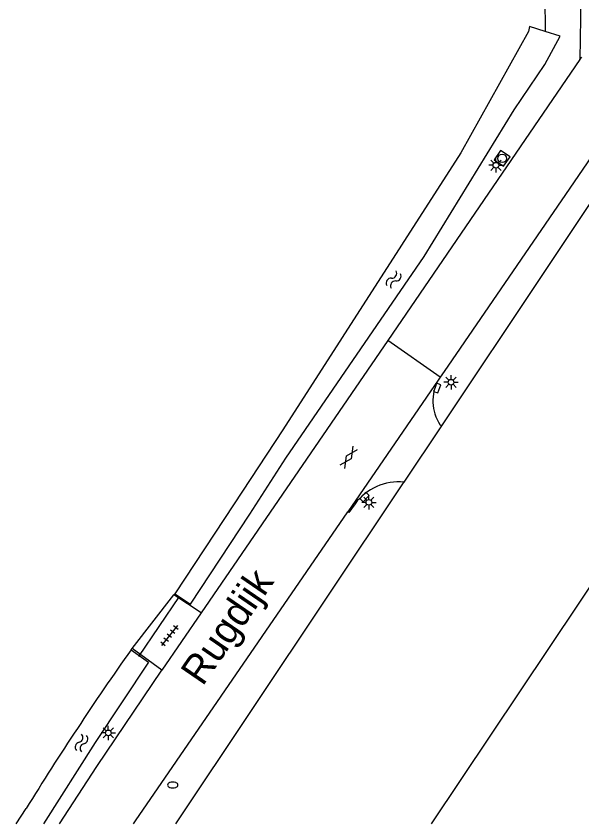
# Model space of a CAD drawing. Extents: x 133000 to 136000, y 400500 to 403500.
# Drawn here: x 134945.6 to 134995, y 400500 to 400570.5 of the extents above; entities that cross this region are included whole.
import ezdxf

# ---------------------------------------------------------------- set-up
doc = ezdxf.new("R2010")
doc.units = 0
for name, color, linetype in [('gg-afsc-hekwerk', 7, 'Continuous'), ('gg-anno-openbare ruimte label', 7, 'Continuous'), ('gg-bbg-hoofdgebouw', 7, 'Continuous'), ('gg-knt-onverhard', 7, 'Continuous'), ('gg-knt-verharding', 7, 'Continuous'), ('gg-kntw-bovenkant insteek waterloop', 7, 'Continuous'), ('gg-kwrk-duiker nz buis', 7, 'Continuous'), ('gt-grn-groengrens', 7, 'Continuous'), ('gt-grn-weggrens', 7, 'Continuous'), ('gt-symb-brandkraan', 7, 'Continuous'), ('gt-symb-gesloten verharding', 7, 'Continuous'), ('gt-symb-kolk', 7, 'Continuous'), ('gt-symb-lichtmast', 7, 'Continuous'), ('gt-symb-rioolschacht', 7, 'Continuous'), ('gt-symb-tegel verharding', 7, 'Continuous'), ('gt-symb-watersymbool', 7, 'Continuous')]:
    doc.layers.add(name, color=color, linetype=linetype)

# ---------------------------------------------------------------- blocks, each defined once
blk = doc.blocks.new('gt0-LMAST')
at = {"layer": 'gt-symb-lichtmast'}
for p, q in [((-0.182, 0.173), (-0.447, 0.438)), ((-0.005, 0.246), (-0.005, 0.621)), ((0.172, 0.173), (0.437, 0.438)), ((-0.255, -0.004), (-0.63, -0.004)), ((-0.182, -0.181), (-0.447, -0.446)), ((-0.005, -0.254), (-0.005, -0.629)), ((0.437, -0.446), (0.172, -0.181)), ((0.245, -0.004), (0.62, -0.004))]:
    blk.add_line(p, q, dxfattribs=at)
blk.add_circle((-0.005, -0.004), 0.25, dxfattribs=at)
blk = doc.blocks.new('gt0-WA')
at = {"layer": 'gt-symb-watersymbool'}
for centre, start, end in [((-0.323, 0.022), 28.07249, 151.92751), ((0.427, 0.422), 208.07248, 331.92751), ((-0.323, -0.428), 28.07249, 151.92751), ((0.427, -0.028), 208.07248, 331.92751)]:
    blk.add_arc(centre, 0.425, start, end, dxfattribs=at)
blk = doc.blocks.new('gt0-RS')
at = {"layer": 'gt-symb-rioolschacht'}
blk.add_lwpolyline([(-0.5, -0.5), (0.5, -0.5), (0.5, 0.5), (-0.5, 0.5)], close=True, dxfattribs=at)
blk.add_circle((0, 0), 0.375, dxfattribs=at)
blk = doc.blocks.new('gt0-KOLK')
at = {"layer": 'gt-symb-kolk'}
blk.add_lwpolyline([(0, 0), (0.375, 0), (0.375, 0.4), (-0.375, 0.4), (-0.375, 0), (0, 0)], dxfattribs=at)
blk = doc.blocks.new('gt0-GESVH1')
at = {"layer": 'gt-symb-gesloten verharding'}
for p, q in [((-0.992, -0.261), (0.008, 0.239)), ((0.008, -0.261), (-0.992, 0.239)), ((0.008, 0.239), (1.008, -0.261)), ((1.008, 0.239), (0.008, -0.261))]:
    blk.add_line(p, q, dxfattribs=at)
blk = doc.blocks.new('gt0-TEG1')
at = {"layer": 'gt-symb-tegel verharding'}
for p, q in [((-1.125, 0), (1.125, 0)), ((-0.9, -0.25), (-0.9, 0.25)), ((-0.45, -0.25), (-0.45, 0.25)), ((0, -0.25), (0, 0.25)), ((0.45, -0.25), (0.45, 0.25)), ((0.9, -0.25), (0.9, 0.25))]:
    blk.add_line(p, q, dxfattribs=at)
blk = doc.blocks.new('gt0-BR')
at = {"layer": 'gt-symb-brandkraan'}
for centre, radius, start, end in [((-0.244, 0), 0.206, 107.56694, 252.43307), ((0.599, -2.664), 3, 106.89205, 107.56694), ((0, -0.691), 0.938, 73.10799, 106.89205), ((-0.599, -2.664), 3, 72.43309, 73.10799), ((0.244, 0), 0.206, 287.56695, 72.43309), ((0.599, 2.664), 3, 252.43307, 253.10797), ((0, 0.691), 0.938, 253.10797, 286.89206), ((-0.599, 2.664), 3, 286.89206, 287.56695)]:
    blk.add_arc(centre, radius, start, end, dxfattribs=at)

msp = doc.modelspace()

# ---------------------------------------------------------------- linework, layer by layer
at = {"layer": 'gg-afsc-hekwerk'}
for p, q in [((134979.495, 400529.832), (134982.784, 400534.756)), ((134959.561, 400500), (134979.451, 400529.767)), ((134979.451, 400529.767), (134979.495, 400529.832))]:
    msp.add_line(p, q, dxfattribs=at)
msp.add_lwpolyline([(134982.784, 400534.756), (135000.441, 400561.186), (135004.104, 400565.331), (135009.459, 400569.411)], dxfattribs=at)
at = {"layer": 'gg-bbg-hoofdgebouw'}
msp.add_lwpolyline([(134981.901, 400500), (135023.186, 400561.677), (135062.342, 400542.134)], dxfattribs=at)
at = {"layer": 'gg-knt-onverhard'}
msp.add_line((134995.02, 400577.379), (134994.86, 400566.72), dxfattribs=at)
at = {"layer": 'gg-knt-verharding'}
for p, q in [((134994.86, 400566.72), (134978.067, 400542.196)), ((134994.86, 400566.72), (134995.026, 400566.932)), ((134993.584, 400554.952), (134982.993, 400539.501)), ((134978.067, 400542.196), (134961.778, 400518.408)), ((134982.993, 400539.501), (134982.638, 400538.983)), ((134982.468, 400538.735), (134974.592, 400527.244)), ((134982.638, 400538.983), (134982.468, 400538.735)), ((134982.626, 400534.861), (134982.784, 400534.756)), ((134961.778, 400518.408), (134959.386, 400519.989)), ((134961.778, 400518.408), (134958.352, 400513.404)), ((134958.352, 400513.404), (134955.732, 400515.304))]:
    msp.add_line(p, q, dxfattribs=at)
for points in [[(134999.916, 400563.893), (134998.881, 400562.68), (134993.584, 400554.952)], [(134975.214, 400527.949), (134974.661, 400527.196), (134974.592, 400527.244)], [(134955.872, 400500), (134956.032, 400500.249), (134974.592, 400527.244)], [(134949.41, 400500), (134952.672, 400505.006), (134958.352, 400513.404)]]:
    msp.add_lwpolyline(points, dxfattribs=at)
for centre, radius, start, end in [((134985.794, 400536.93), 3.784, 151.51409, 213.1569), ((134979.057, 400525.021), 4.831, 84.79216, 142.69247)]:
    msp.add_arc(centre, radius, start, end, dxfattribs=at)
at = {"layer": 'gg-kntw-bovenkant insteek waterloop'}
for p, q in [((134964.656, 400527.946), (134959.466, 400520.091)), ((134945.613, 400500), (134946.481, 400501.336))]:
    msp.add_line(p, q, dxfattribs=at)
for points in [[(134991.821, 400569.177), (134990.464, 400569.609), (134990.349, 400569.163), (134984.462, 400558.571), (134968.911, 400534.386), (134964.656, 400527.946)], [(134966.01, 400527.037), (134969.162, 400531.922), (134981.244, 400549.53), (134989.124, 400562.346), (134991.788, 400566.298), (134993.142, 400568.756), (134991.821, 400569.177)], [(134959.466, 400520.091), (134960.827, 400519.192), (134966.01, 400527.037)], [(134955.654, 400515.204), (134957.166, 400514.11), (134952.527, 400507.088), (134947.988, 400500)]]:
    msp.add_lwpolyline(points, dxfattribs=at)
msp.add_arc((135183.764, 400354.353), 279.119, 144.8105, 148.22414, dxfattribs=at)
at = {"layer": 'gg-kwrk-duiker nz buis'}
msp.add_line((134959.837, 400519.846), (134956.301, 400514.621), dxfattribs=at)
at = {"layer": 'gt-grn-groengrens'}
for p, q in [((134991.69, 400578.295), (134991.821, 400569.177)), ((134959.386, 400519.989), (134959.466, 400520.091)), ((134955.654, 400515.204), (134955.732, 400515.304))]:
    msp.add_line(p, q, dxfattribs=at)
at = {"layer": 'gt-grn-weggrens'}
for p, q in [((134982.638, 400538.983), (134978.067, 400542.196)), ((134955.732, 400515.304), (134959.386, 400519.989))]:
    msp.add_line(p, q, dxfattribs=at)

# ---------------------------------------------------------------- block references
at = {"layer": 'gt-symb-brandkraan'}
msp.add_blockref('gt0-BR', (134959.29, 400503.391), dxfattribs=at)
at = {"layer": 'gt-symb-gesloten verharding', "rotation": 55.59476571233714}
msp.add_blockref('gt0-GESVH1', (134974.652, 400532), dxfattribs=at)
at = {"layer": 'gt-symb-kolk'}
for p, rotation in [((134982.197, 400538.105), -108.40687892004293), ((134975.896, 400528.675), -133.21935755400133)]:
    msp.add_blockref('gt0-KOLK', p, dxfattribs=dict(at, rotation=rotation))
at = {"layer": 'gt-symb-lichtmast'}
for p in [(134987.525, 400557.499), (134983.6, 400538.553), (134976.425, 400528.073), (134953.668, 400507.943)]:
    msp.add_blockref('gt0-LMAST', p, dxfattribs=at)
at = {"layer": 'gt-symb-rioolschacht', "rotation": 55.67439803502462}
msp.add_blockref('gt0-RS', (134988.062, 400558.1), dxfattribs=at)
at = {"layer": 'gt-symb-tegel verharding', "rotation": -128.33752289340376}
msp.add_blockref('gt0-TEG1', (134958.998, 400516.443), dxfattribs=at)
at = {"layer": 'gt-symb-watersymbool'}
for p, rotation in [((134978.552, 400547.477), 57.24756055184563), ((134951.304, 400507.009), 73.61369433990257)]:
    msp.add_blockref('gt0-WA', p, dxfattribs=dict(at, rotation=rotation))

# ---------------------------------------------------------------- texts
at = {"layer": 'gg-anno-openbare ruimte label'}
msp.add_text('Rugdijk', height=2.5, rotation=55.6, dxfattribs=at).set_placement((134961.9, 400511.944))

doc.saveas('drawing.dxf')
